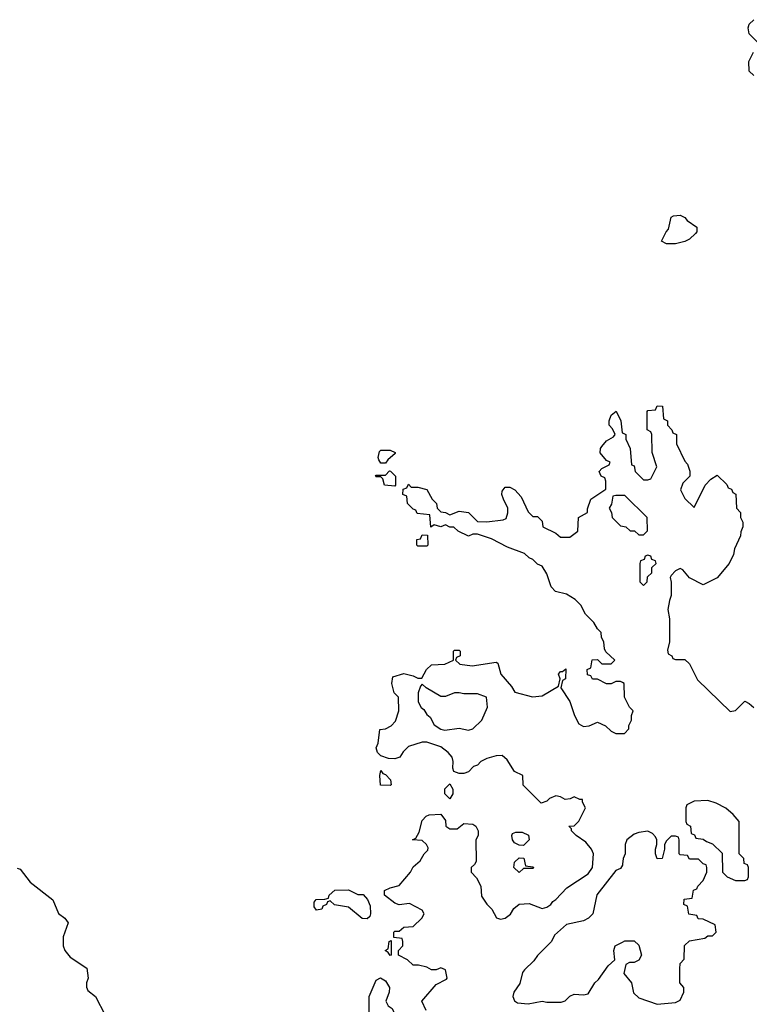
# Model space of a CAD drawing. Header units: inches. Extents: x 2380249 to 2585472, y 382747 to 546448.
# Tile 537 of 626: x 2527381 to 2530550, y 473497 to 477771. Entities that reach past the tile are written whole.
import ezdxf

# ---------------------------------------------------------------- set-up
doc = ezdxf.new("R2010")
doc.units = ezdxf.units.IN
doc.header["$MEASUREMENT"] = 0
doc.layers.add('C5427', color=7, linetype='Continuous')
doc.layers.add('C5437', color=7, linetype='Continuous')

msp = doc.modelspace()

# ---------------------------------------------------------------- linework, layer by layer
at = {"layer": 'C5427', "color": 4, "elevation": 36}
for points in [[(2530000, 474893), (2529990, 474898), (2529970, 474898), (2529950, 474888), (2529930, 474888), (2529890, 474908), (2529868.4, 474908.4), (2529862, 474922), (2529847.3, 474927.3), (2529846, 474950), (2529862, 474958), (2529867.3, 474992.7), (2529890, 474994), (2529910, 474974), (2529950, 474974), (2529966, 474990), (2529927.3, 475027.3), (2529920.4, 475040.4), (2529918, 475070), (2529908.4, 475088.4), (2529906, 475110), (2529890, 475126), (2529874.6, 475154.6), (2529838, 475190), (2529818, 475230), (2529793.6, 475253.6), (2529756.5, 475276.5), (2529708.9, 475288.9), (2529689.1, 475309.1), (2529670, 475366), (2529650, 475398), (2529630, 475408), (2529610, 475428), (2529594.6, 475434.6), (2529573.6, 475453.6), (2529500.4, 475480.4), (2529430, 475518), (2529370, 475538), (2529350, 475538), (2529330, 475528.7), (2529286, 475550), (2529267.3, 475567.3), (2529250, 475568), (2529230, 475578), (2529210, 475568.7), (2529182, 475578), (2529167.3, 475567.3), (2529162, 475622), (2529107.3, 475627.3), (2529102, 475642), (2529090, 475646), (2529066, 475670), (2529062, 475702), (2529046, 475710), (2529047.3, 475732.7), (2529062, 475738), (2529070, 475754), (2529082, 475742), (2529110, 475742), (2529150, 475732), (2529172, 475690), (2529192, 475670), (2529194, 475650), (2529210, 475634), (2529230, 475632), (2529250, 475622), (2529290, 475638), (2529330, 475631.3), (2529370, 475592), (2529410, 475591), (2529480.4, 475599.6), (2529494, 475606), (2529502, 475630), (2529502, 475650), (2529482, 475690), (2529475.3, 475710), (2529476.4, 475723.6), (2529490, 475742), (2529510, 475742), (2529532, 475730), (2529559.8, 475699.8), (2529590, 475634), (2529610, 475614), (2529630, 475614), (2529650, 475594), (2529654, 475570), (2529710, 475542), (2529730, 475524.7), (2529770, 475524.7), (2529806, 475550), (2529808, 475610), (2529848, 475632), (2529848, 475648), (2529862, 475690), (2529927.3, 475732.7), (2529927.3, 475767.3), (2529922, 475782), (2529906, 475790), (2529898, 475810), (2529910, 475822), (2529942, 475838), (2529946, 475850), (2529930, 475858), (2529902, 475890), (2529904, 475910), (2529910, 475918), (2529930, 475942), (2529960.4, 475959.6), (2529968, 475970), (2529955.3, 475995.3), (2529942, 476010), (2529942, 476030), (2529950, 476054), (2529971.6, 476071.6), (2529992, 476030), (2529998, 475978), (2530000, 475977)], [(2530000, 475706), (2529970, 475706), (2529958, 475702), (2529951.6, 475668.4), (2529942, 475650), (2529951.6, 475631.6), (2529954, 475610), (2529990, 475574), (2530000, 475572.3)], [(2529146, 473470), (2529128, 473510), (2529190, 473582), (2529234.6, 473605.4), (2529238, 473610), (2529230, 473646), (2529210, 473655.3), (2529190, 473646), (2529170, 473646), (2529150, 473658), (2529112.7, 473667.3), (2529090, 473666), (2529066, 473690), (2529026, 473710), (2529026, 473730), (2529046, 473750), (2529046, 473770), (2529042, 473782), (2529006, 473786), (2529006, 473810), (2529010, 473814), (2529030, 473814), (2529050, 473832), (2529090, 473834), (2529128, 473870), (2529138, 473890), (2529130, 473906), (2529074.6, 473934.6), (2529030, 473928.7), (2529010, 473935.3), (2528966, 473970), (2528966, 473990), (2528990, 474002), (2529030, 474012), (2529078, 474070), (2529090, 474094), (2529120.4, 474119.6), (2529138, 474150), (2529153.6, 474166.4), (2529155.3, 474175.3), (2529148, 474190), (2529130, 474208), (2529088, 474210), (2529102, 474218), (2529116.4, 474243.6), (2529130, 474294), (2529147.3, 474312.7), (2529160.4, 474319.6), (2529210, 474322), (2529230, 474294), (2529232, 474270), (2529250, 474258), (2529282, 474258), (2529310, 474282), (2529350, 474278), (2529362, 474270), (2529372, 474250), (2529372, 474230), (2529362, 474210), (2529363.6, 474116.4), (2529356.9, 474103.1), (2529342, 474090), (2529342, 474070), (2529365.4, 474045.4), (2529384.7, 474010), (2529386.4, 473966.4), (2529410, 473932), (2529432, 473910), (2529451.6, 473871.6), (2529470, 473866), (2529490, 473871.3), (2529512.3, 473887.7), (2529526.8, 473913.2), (2529550, 473930.8), (2529594.4, 473934.4), (2529650, 473912), (2529670, 473918), (2529688, 473930), (2529696.4, 473943.6), (2529710, 473952), (2529757, 474003), (2529850, 474062.8), (2529869.2, 474090), (2529873.2, 474150), (2529864, 474170), (2529840.2, 474200.2), (2529798, 474230), (2529778, 474250), (2529778, 474258), (2529766, 474270), (2529790, 474272), (2529810, 474292), (2529838, 474350), (2529826, 474374), (2529826, 474386), (2529814, 474386), (2529790, 474398), (2529771.6, 474388.4), (2529750, 474386), (2529730, 474398), (2529710, 474402), (2529682, 474390), (2529670, 474378), (2529646, 474370), (2529567.3, 474447.3), (2529566, 474490), (2529530, 474508), (2529498, 474558), (2529476.4, 474576.4), (2529450, 474575.3), (2529410, 474564), (2529384.7, 474550), (2529370, 474535.3), (2529351.6, 474528.4), (2529330, 474506), (2529310, 474498), (2529290, 474498), (2529267.3, 474507.3), (2529262, 474522), (2529264, 474550), (2529259, 474570), (2529242, 474590), (2529210, 474614), (2529150, 474635.3), (2529130, 474635.3), (2529070, 474615.3), (2529046.8, 474593.2), (2529032, 474570), (2529010, 474562), (2528983.1, 474563.1), (2528950, 474575.3), (2528935.3, 474590), (2528929.2, 474610), (2528938, 474630), (2528946, 474690), (2528970, 474692), (2528994.6, 474705.4), (2529013.6, 474726.4), (2529028, 474770), (2529026, 474830), (2529008.4, 474848.4), (2528998, 474890), (2529002, 474918), (2529050, 474932), (2529090, 474922), (2529110, 474912), (2529127.3, 474912.7), (2529148, 474950), (2529169.1, 474970.9), (2529227.3, 474972.7), (2529266, 474990), (2529266, 475030), (2529270, 475034), (2529290, 475034), (2529294, 475030), (2529294, 475010), (2529278, 475002), (2529274, 474990), (2529292.7, 474972.7), (2529346.4, 474966.4), (2529450, 474982), (2529458, 474978), (2529471.3, 474930), (2529516.9, 474876.9), (2529531.6, 474851.6), (2529608.9, 474831.1), (2529650, 474836), (2529722, 474878), (2529728, 474910), (2529722, 474930), (2529730, 474942), (2529738, 474942), (2529752.7, 474952.7), (2529751.3, 474910), (2529738, 474902), (2529732, 474870), (2529770.7, 474810.7), (2529791.1, 474751.1), (2529810, 474714), (2529830, 474702), (2529854, 474706), (2529890, 474722), (2529925.4, 474705.4), (2529950, 474682), (2529970, 474672), (2530000, 474672.5)], [(2530000, 474105.3), (2529999.6, 474100.4), (2529990, 474086), (2529970, 474078), (2529887.9, 473972.1), (2529870.6, 473889.4), (2529851.3, 473870), (2529830, 473859.3), (2529756.8, 473843.2), (2529703.5, 473796.5), (2529690.7, 473769.3), (2529630, 473708.7), (2529614.9, 473685.1), (2529573.2, 473646.8), (2529565.5, 473634.5), (2529552.8, 473587.2), (2529526.8, 473550), (2529522.8, 473530), (2529530, 473512), (2529543.5, 473503.5), (2529590, 473498.8), (2529650, 473511), (2529670, 473506), (2529733.6, 473506.4), (2529750, 473511.3), (2529770, 473531.3), (2529790, 473541), (2529830, 473538), (2529850, 473542), (2529879, 473590), (2529895.1, 473604.9), (2529936.4, 473663.6), (2529966, 473690), (2529962, 473730), (2529968, 473750), (2530000, 473766.8)], [(2527370, 474087.3), (2527384, 474084), (2527427.3, 474027.3), (2527524.7, 473950), (2527550.7, 473890.7), (2527578, 473870), (2527591.3, 473850), (2527570.8, 473790), (2527570.8, 473750), (2527577.3, 473730), (2527601.1, 473701.1), (2527673, 473653), (2527678.8, 473610), (2527671, 473590), (2527671.1, 473571.1), (2527676.9, 473556.9), (2527711.3, 473530), (2527752, 473450)]]:
    msp.add_lwpolyline(points, dxfattribs=at)
for points in [[(2528950, 475846), (2528940.4, 475860.4), (2528938, 475870), (2528944, 475896), (2528950, 475902), (2528990, 475902), (2529012.7, 475892.7), (2529012.7, 475887.3), (2528979.6, 475860.4), (2528970, 475846)], [(2529010, 475746), (2528966, 475750), (2528958, 475778), (2528950, 475786), (2528930, 475786), (2528926, 475790), (2528930, 475794), (2528970, 475794), (2528988, 475812), (2528991.6, 475811.6), (2529014, 475790), (2529014, 475750)], [(2529110, 475486), (2529106, 475490), (2529106, 475514), (2529122, 475518), (2529130, 475534), (2529152.7, 475532.7), (2529154, 475490), (2529150, 475486)], [(2529130, 474886), (2529122, 474878), (2529111.6, 474848.4), (2529112, 474810), (2529125.4, 474785.4), (2529136.9, 474776.9), (2529150, 474754), (2529163.6, 474743.6), (2529182, 474710), (2529210, 474691.3), (2529227.1, 474687.1), (2529290, 474696), (2529330, 474686), (2529350, 474692), (2529388, 474730), (2529412.9, 474787.1), (2529408, 474830), (2529370, 474844), (2529310, 474844), (2529290, 474849), (2529270, 474849), (2529230, 474833.2), (2529210, 474833.2), (2529146, 474870)], [(2528990, 474446), (2528948.4, 474448.4), (2528946, 474490), (2528950, 474512), (2528958, 474498), (2528970, 474494), (2528991.6, 474471.6), (2528994, 474450)], [(2529250, 474388), (2529228, 474410), (2529228.4, 474431.6), (2529250, 474454), (2529262, 474430), (2529262, 474410)], [(2529570, 474186), (2529550, 474188), (2529530, 474198), (2529522, 474210), (2529518, 474230), (2529522, 474238), (2529536.4, 474243.6), (2529563.6, 474243.6), (2529591.1, 474231.1), (2529594, 474210)], [(2529550, 474068.7), (2529528, 474090), (2529530, 474114), (2529550, 474132), (2529571.1, 474131.1), (2529578, 474098), (2529610, 474094), (2529614, 474090), (2529610, 474086), (2529570, 474086)], [(2528890, 473868), (2528869.4, 473869.4), (2528810, 473919), (2528748.4, 473928.4), (2528730, 473946), (2528718, 473942), (2528714, 473930), (2528698, 473922), (2528694, 473910), (2528670, 473906), (2528660.4, 473920.4), (2528660.4, 473939.6), (2528668.4, 473951.6), (2528707.3, 473952.7), (2528722, 473958), (2528726, 473970), (2528750, 473992), (2528810, 473994), (2528850, 473974), (2528872.7, 473972.7), (2528892, 473952), (2528903.6, 473923.6), (2528904.7, 473890), (2528902, 473878)], [(2528990, 473708), (2528982, 473722), (2528968, 473730), (2528982, 473738), (2528986, 473770), (2528994, 473774), (2528994, 473710)], [(2528970, 473378), (2528930, 473394), (2528909.2, 473409.2), (2528899, 473430), (2528899.3, 473530), (2528930, 473602), (2528948.9, 473611.1), (2528970, 473598), (2528986.8, 473570), (2528986, 473550), (2528971.3, 473510), (2528982, 473490), (2528998.8, 473478.8), (2529012, 473450), (2529002, 473410), (2528990, 473386)]]:
    msp.add_lwpolyline(points, close=True, dxfattribs=at)
at = {"layer": 'C5437', "color": 4, "elevation": 36}
for points in [[(2530588, 477670), (2530548.7, 477710), (2530544.7, 477735.3), (2530549.1, 477750.9), (2530569.1, 477770.9)], [(2530570, 477528), (2530550, 477548), (2530548, 477590), (2530568, 477630)], [(2530000, 475977), (2530014, 475970), (2530014, 475950), (2530032, 475910), (2530038, 475838), (2530050, 475834), (2530054, 475810), (2530090, 475774), (2530110, 475774), (2530122, 475778), (2530148, 475830), (2530128.4, 475891.6), (2530126, 475970), (2530122, 475982), (2530106, 475990), (2530106, 476070), (2530110, 476074), (2530142, 476078), (2530150, 476094), (2530172.7, 476092.7), (2530178, 476038), (2530194, 476030), (2530194, 476010), (2530214, 475990), (2530218, 475978), (2530234, 475970), (2530234, 475930), (2530270, 475854), (2530282, 475842), (2530291.1, 475811.1), (2530291.3, 475790), (2530261, 475759), (2530251.3, 475730), (2530270, 475692), (2530310, 475654), (2530358, 475750), (2530383.1, 475776.9), (2530410, 475794), (2530452.7, 475752.7), (2530458, 475738), (2530472.7, 475732.7), (2530478, 475718), (2530491.6, 475711.6), (2530494, 475650), (2530511.6, 475631.6), (2530512, 475610), (2530522, 475590), (2530522, 475570), (2530512.7, 475547.3), (2530512, 475530), (2530485.4, 475474.6), (2530482, 475450), (2530462, 475410), (2530410, 475348), (2530350, 475318), (2530290, 475348), (2530262, 475382), (2530250, 475388.7), (2530230, 475378), (2530210, 475358), (2530206.8, 475350), (2530211.1, 475328.9), (2530211.1, 475271.1), (2530202.8, 475250), (2530196, 475210), (2530202.8, 475170), (2530202.8, 475070), (2530194, 475034), (2530198, 475018), (2530214, 475010), (2530218, 474998), (2530230, 474994), (2530270, 474994), (2530290, 474974), (2530325.4, 474905.4), (2530467.1, 474767.1), (2530490, 474772), (2530530, 474812), (2530550, 474802), (2530570, 474784.7)], [(2530000, 475572.3), (2530014, 475570), (2530032.7, 475552.7), (2530051.6, 475551.6), (2530070, 475534), (2530090, 475534), (2530107.3, 475552.7), (2530106, 475610), (2530010, 475706), (2530000, 475706)], [(2530000, 474672.5), (2530007.3, 474672.7), (2530027.3, 474692.7), (2530027.3, 474707.3), (2530038, 474730), (2530038, 474750), (2530046, 474770), (2530030, 474786), (2530008, 474830), (2530006, 474890), (2530000, 474893)], [(2530000, 473766.8), (2530010, 473772), (2530050, 473772), (2530070, 473754), (2530082, 473710), (2530070, 473688), (2530050, 473678), (2530030, 473678), (2530014, 473670), (2530004.7, 473630), (2530038, 473590), (2530046.4, 473546.4), (2530070, 473524.7), (2530150, 473498), (2530230, 473504.7), (2530250, 473514), (2530266, 473550), (2530266, 473570), (2530248, 473590), (2530248, 473650), (2530250, 473674), (2530267.3, 473692.7), (2530268.7, 473751.3), (2530290, 473772), (2530356.4, 473783.6), (2530370, 473794), (2530390, 473794), (2530406, 473810), (2530402, 473842), (2530350, 473866), (2530327.3, 473867.3), (2530322, 473882), (2530287.3, 473887.3), (2530282, 473922), (2530266, 473930), (2530267.3, 473952.7), (2530302, 473958), (2530307.3, 473992.7), (2530322, 473998), (2530326, 474010), (2530350, 474034), (2530366, 474070), (2530366, 474090), (2530362, 474102), (2530350, 474106), (2530330, 474126), (2530290, 474126), (2530282, 474142), (2530250, 474146), (2530246, 474150), (2530246, 474210), (2530242, 474222), (2530230, 474226), (2530210, 474226), (2530190, 474206), (2530182, 474190), (2530182, 474170), (2530172, 474130), (2530150, 474128.7), (2530142, 474150), (2530142, 474170), (2530148.7, 474190), (2530148.7, 474210), (2530143.1, 474223.1), (2530130, 474238), (2530110, 474248.7), (2530070, 474242), (2530050, 474235.3), (2530018, 474210), (2530011.3, 474190), (2530011.3, 474150), (2530002, 474130), (2530000, 474105.3)]]:
    msp.add_lwpolyline(points, dxfattribs=at)
for points in [[(2530190, 476798), (2530168, 476810), (2530188.7, 476850), (2530199, 476861), (2530210, 476914), (2530220.4, 476919.6), (2530250, 476922), (2530270, 476912), (2530279.6, 476899.6), (2530322, 476870), (2530322, 476850), (2530316.9, 476843.1), (2530290, 476818), (2530270, 476808), (2530230, 476798)], [(2530110, 475446), (2530098, 475442), (2530092.7, 475427.3), (2530078, 475422), (2530074, 475410), (2530074, 475330), (2530090, 475314), (2530106, 475330), (2530107.3, 475352.7), (2530126, 475370), (2530127.3, 475392.7), (2530146, 475410), (2530142, 475422), (2530127.3, 475427.3), (2530122, 475442)], [(2530370, 474382), (2530310, 474378), (2530278, 474362), (2530274, 474350), (2530274, 474290), (2530278, 474278), (2530294, 474270), (2530298, 474238), (2530312, 474232), (2530318, 474218), (2530350, 474214), (2530363.6, 474203.6), (2530390, 474194), (2530432.7, 474152.7), (2530434, 474070), (2530454, 474050), (2530490, 474034), (2530530, 474034), (2530542, 474038), (2530546, 474050), (2530546, 474090), (2530542, 474102), (2530527.3, 474107.3), (2530526, 474130), (2530506, 474150), (2530506, 474290), (2530480.4, 474320.4), (2530448.4, 474348.4), (2530406, 474370)]]:
    msp.add_lwpolyline(points, close=True, dxfattribs=at)

doc.saveas('drawing.dxf')
